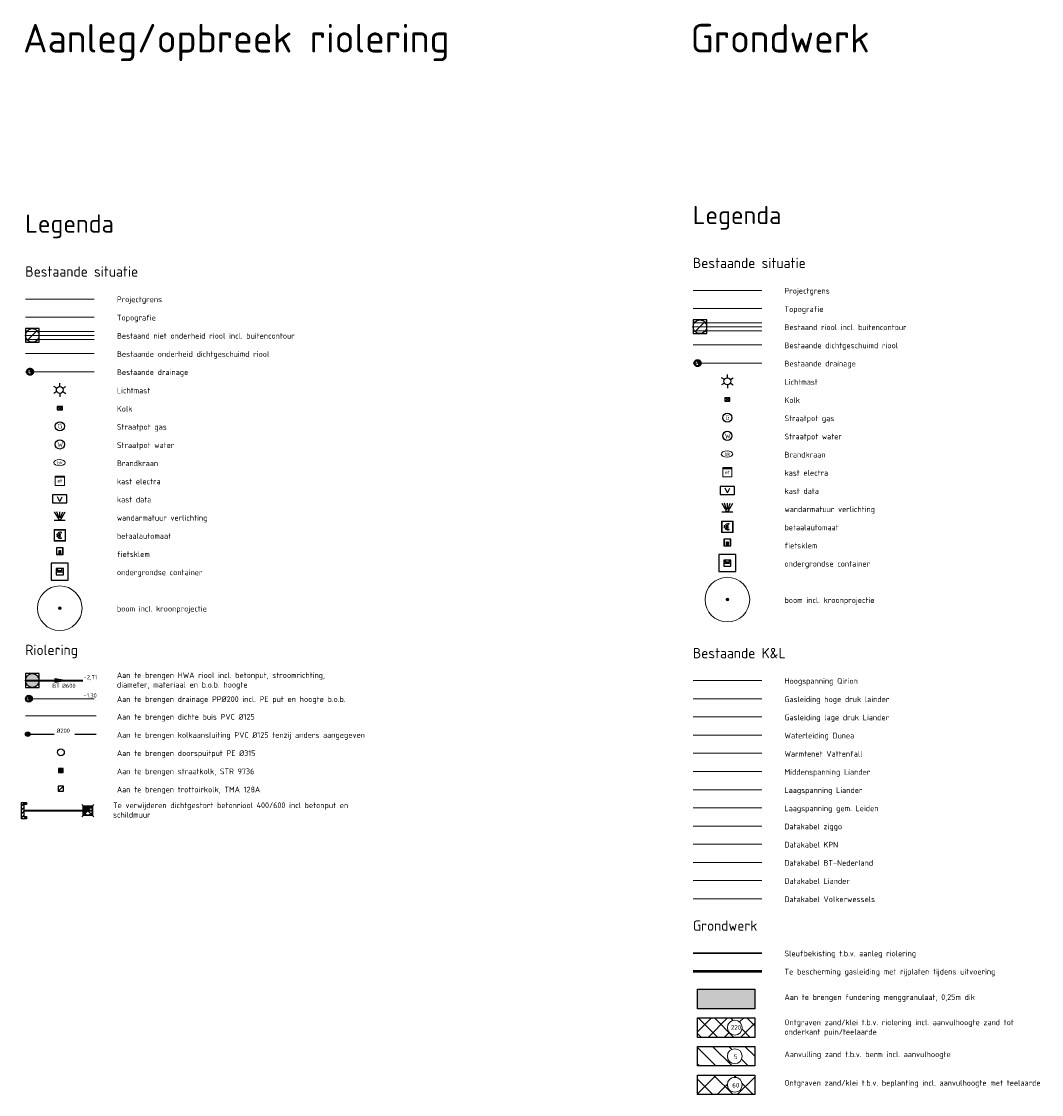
# Model space of a CAD drawing. Header units: metres. Extents: x 92403 to 95147, y 464428 to 465602.
# Tile 567 of 568: x 94198 to 94287, y 465303 to 465396. Entities that reach past the tile are written whole.
import ezdxf
from ezdxf.enums import TextEntityAlignment as Align
from ezdxf.lldxf.tags import DXFTag

# ---------------------------------------------------------------- set-up
doc = ezdxf.new("R2010")
doc.units = ezdxf.units.M
for name, pattern in [('RI-DRAINAGE', [19.2, 6, -1.8, 1.8, -1.8, 2.4, -1.8, 1.8, -1.8]), ('RI-GWA', [18.45, 6, -1.8, 1.75, -1.8, 1.75, -1.8, 1.75, -1.8]), ('RI-HWA', [7.4, 5, -2.4]), ('RI-HWA_KOLKAANSLUITING', [4.3, 2.5, -1.8]), ('XX-PROJECTGRENS', [18, 12, -3, 0, -3])]:
    doc.linetypes.add(name, pattern=pattern)
doc.layers.get('0').update_dxf_attribs({"linetype": 'CONTINUOUS'})
doc.layers.get('Defpoints').update_dxf_attribs({"linetype": 'CONTINUOUS'})
for name, color, linetype, lineweight in [('B-OI-KL-DATA_BT NEDERLAND-G', 90, 'SI_B_DATA_BT_NEDERLAND', 18), ('B-OI-KL-DATA_KPN-G', 90, 'SI_B_DATA_KPN', 18), ('B-OI-KL-DATA_LIANDER-G', 90, 'SI_B_DATA_LIANDER', 18), ('B-OI-KL-DATA_ZIGGO BV-G', 90, 'SI_B_DATA_ZIGGO', 18), ('B-OI-KL-ET_HS_LIANDER-G', 10, 'SI_B_ET_HS_LIANDON', 18), ('B-OI-KL-ET_LS_LIANDER-G', 190, 'SI_B_ET_LS_LIANDER', 18), ('B-OI-KL-ET_MS_LIANDER-G', 130, 'SI_B_ET_MS_LIANDER', 18), ('B-OI-KL-GAS_HD_LIANDER-G', 30, 'SI_B_GAS_HD_LIANDER', 18), ('B-OI-KL-GAS_LD_LIANDER-G', 30, 'SI_B_GAS_LD_LIANDER', 18), ('B-OI-RI-DRAINAGE_BOB-S', 90, 'CONTINUOUS', 25), ('B-OI-RI-DRAINAGE_DRAIN_PVC-G', 90, 'RI-DRAINAGE', 18), ('B-WE-GR-BOOM-S', 251, 'CONTINUOUS', 18), ('B-WE-IE-MEUBILAIR_WEGMEUBILAIR_CONTAINER_ONDERGRONDS-S', 252, 'CONTINUOUS', 25), ('B-WE-IE-MEUBILAIR_WEGMEUBILAIR_FIETS-S', 251, 'CONTINUOUS', 25), ('B-WE-IE-MEUBILAIR_WEGMEUBILAIR_LICHTMAST-S', 251, 'CONTINUOUS', 25), ('B-WE-KL-DATA-G', 90, 'KL-DATA-N', 18), ('B-WE-KL-DATA_KAST-S', 251, 'CONTINUOUS', 25), ('B-WE-KL-ET_KAST-S', 251, 'CONTINUOUS', 25), ('B-WE-KL-ET_LS-G', 190, 'KL-LS-N', 18), ('B-WE-KL-ET_LS_BETAALAUTOMAAT-S', 251, 'CONTINUOUS', 18), ('B-WE-KL-ET_LS_OV_LICHTMAST-S', 251, 'CONTINUOUS', 25), ('B-WE-KL-GAS_HULPSTUK_STRAATPOT-S', 251, 'CONTINUOUS', 25), ('B-WE-KL-WARMTENET-G', 80, 'KL-WARMTENET-N', 18), ('B-WE-KL-WATER-S', 251, 'CONTINUOUS', 25), ('B-WE-RI-HWA_KOLK-S', 251, 'CONTINUOUS', 25), ('B-WE-RI-VOLSCHUIMEN-G', 130, 'RI-VOLSCHUIMEN', 18), ('B-WE-VH-VERHARDING-GV', 251, 'CONTINUOUS', 18), ('B-WE-VH-VERHARDING_FUNDERING-G', 252, 'CONTINUOUS', 18), ('N-WE-GK-KISTDAM-G', 40, 'CONTINUOUS', 30), ('N-WE-GW-GROND_TEELAARDE-A', 94, 'CONTINUOUS', 18), ('N-WE-GW-ONTGRAVINGSVAK-T25', 7, 'CONTINUOUS', 25), ('N-WE-KG-GRENS_PROJECT-G', 7, 'XX-PROJECTGRENS', 18), ('N-WE-RI-HWA_HULPSTUK-S', 150, 'CONTINUOUS', 25), ('N-WE-RI-HWA_KOLK_STRAATKOLK-S', 150, 'CONTINUOUS', 25), ('N-WE-RI-HWA_KOLK_TROTTOIRKOLK-S', 150, 'CONTINUOUS', 25), ('N-WE-RI-HWA_KOLKAANSLUITING-G', 150, 'RI-HWA_KOLKAANSLUITING', 25), ('N-WE-RI-HWA_RIOOLPUT_INSPECTIEPUT_PE-S', 150, 'CONTINUOUS', 25), ('N-WE-RI-KOLK-T18', 150, 'CONTINUOUS', 18), ('N-WE-VH-VERHARDING_FUNDERING-A-200', 252, 'CONTINUOUS', 18), ('V-OI-RI-GWA_RIOOLPUT_INSPECTIEPUT-S', 30, 'CONTINUOUS', 25), ('V-WE-RI-VOLSCHUIMEN-G', 130, 'CONTINUOUS-V', 35), ('V-WE-VH-VERHARDING_FUNDERING-A-200', 252, 'CONTINUOUS', 18), ('X-XX-AL-LEGENDA-T25', 7, 'CONTINUOUS', 25)]:
    doc.layers.add(name, color=color, linetype=linetype, lineweight=lineweight)
for name, color, linetype, lineweight, true_color in [('B-OI-RI-GWA_SCHILDMUUR-S', 7, 'CONTINUOUS', 25, 0xff8400), ('B-OI-RI-GWA_TRANSPORTLEIDING-G', 7, 'RI-GWA', 18, 0xff8400), ('N-OI-RI-DRAINAGE_DRAIN_PVC-G', 7, 'RI-DRAINAGE', 18, 0x00ff04), ('N-OI-RI-HWA_RIOOLPUT_INSPECTIEPUT-S', 7, 'CONTINUOUS', 25, 0x007bff), ('N-OI-RI-HWA_STROOMRICHTING-S', 7, 'CONTINUOUS', 25, 0x007bff), ('N-OI-RI-HWA_TRANSPORTLEIDING-G', 7, 'RI-HWA', 35, 0x007bff), ('N-WE-RI-DRAINAGE_PUT-S', 7, 'CONTINUOUS', 5, 0x00ff04)]:
    doc.layers.add(name, color=color, linetype=linetype, lineweight=lineweight, true_color=true_color)
doc.layers.add('B-WE-KL-WATER-G', color=170, linetype='KL-WATER-N', lineweight=18, transparency=0.4)
doc.layers.add('B-WE-RI-GWA_RIOOLPUT_INSPECTIEPUT-S', color=30, linetype='CONTINUOUS', lineweight=25, transparency=0.3)
doc.styles.add('NLCS-ISO', font='NLCS-ISO.ttf')
doc.styles.add('NLCS-ISO-M200-T18', font='NLCS-ISO.ttf', dxfattribs={"height": 0.36})
doc.styles.add('NLCS-ISO-M200-T25', font='NLCS-ISO.ttf', dxfattribs={"height": 0.5})
doc.styles.add('NLCS_200_25', font='NLCS-ISO.ttf', dxfattribs={"height": 0.5})
doc.styles.add('NLCS_25', font='NLCS-ISO.ttf', dxfattribs={"height": 2.5})
doc.styles.get("Standard").update_dxf_attribs({"font": 'isocp.shx'})
doc.linetypes.add('CONTINUOUS-V', pattern='A,3.5,[24,NLCS.SHX,S=0.5,R=0,X=0,Y=0],3.5', length=7)
tags = doc.linetypes.add('KL-DATA-N', pattern='A,4,-1,[101,NLCS.SHX,S=0.5,R=0,X=0,Y=0],-1,4,-1,["D",Standard,S=1,R=0,X=-0.25,Y=-0.5],-1.5', length=12.5).pattern_tags.tags
tags[18] = DXFTag(74, 10)
tags = doc.linetypes.add('KL-LS-N', pattern='A,4,-1,[103,NLCS.SHX,S=0.75,R=0,X=0,Y=0],-1,4,-1,["L",Standard,S=1,R=0,X=0,Y=-0.5],-2', length=13).pattern_tags.tags
tags[18] = DXFTag(74, 10)
tags = doc.linetypes.add('KL-WARMTENET-N', pattern='A,7,-1.5,["WN",Standard,S=1,R=0,X=-0.3,Y=-0.5],-3', length=11.5).pattern_tags.tags
tags[6] = DXFTag(74, 10)
doc.linetypes.add('KL-WATER-N', pattern='A,7,-0.5,[168,NLCS.SHX,S=0.75,R=0,X=0.75,Y=0],-2', length=9.5)
doc.linetypes.add('RI-VOLSCHUIMEN', pattern='A,0,[50,NLCS.SHX,S=0.5,R=0,X=0,Y=0],4', length=4)
doc.linetypes.add('SI_B_DATA_BT_NEDERLAND', pattern='A,5,-2,["BTN",Standard,S=1.5,R=0,X=-0.51,Y=-0.75],-7', length=14)
doc.linetypes.add('SI_B_DATA_KPN', pattern='A,5,-2,["KPN",Standard,S=1.5,R=0,X=-0.51,Y=-0.75],-8', length=15)
doc.linetypes.add('SI_B_DATA_LIANDER', pattern='A,5,-2,["LI-DATA",Standard,S=1.5,R=0,X=-0.51,Y=-0.75],-11', length=18)
doc.linetypes.add('SI_B_DATA_ZIGGO', pattern='A,5,-2,["ZIGGO",Standard,S=1.5,R=0,X=-0.51,Y=-0.75],-9', length=16)
doc.linetypes.add('SI_B_ET_HS_LIANDON', pattern='A,5,-2,["LI-HS",Standard,S=1.5,R=0,X=-0.51,Y=-0.75],-10', length=17)
doc.linetypes.add('SI_B_ET_LS_LIANDER', pattern='A,5,-2,["LI-LS",Standard,S=1.5,R=0,X=-0.51,Y=-0.75],-10', length=17)
doc.linetypes.add('SI_B_ET_MS_LIANDER', pattern='A,5,-2,["LI-MS",Standard,S=1.5,R=0,X=-0.51,Y=-0.75],-10', length=17)
doc.linetypes.add('SI_B_GAS_HD_LIANDER', pattern='A,5,-2,["LI-G-HD",Standard,S=1.5,R=0,X=-0.51,Y=-0.75],-11', length=18)
doc.linetypes.add('SI_B_GAS_LD_LIANDER', pattern='A,5,-2,["LI-G-LD",Standard,S=1.5,R=0,X=-0.51,Y=-0.75],-11', length=18)

# ---------------------------------------------------------------- blocks, each defined once
blk = doc.blocks.new('Q_LICHTMAST')
for points in [[(-0.26, 0.15), (-0.52, 0.3)], [(0, 0.3), (0, 0.6)], [(0.26, 0.15), (0.52, 0.3)], [(-0.26, -0.15), (-0.52, -0.3)], [(0, -0.3), (0, -0.6)], [(0.26, -0.15), (0.52, -0.3)]]:
    blk.add_lwpolyline(points)
blk.add_circle((0, 0), 0.3)
blk = doc.blocks.new('SKL-WATER_BRANDKRAAN_BRANDPUT-SO')
at = {"color": 0, "linetype": 'ByBlock', "lineweight": 18}
blk.add_ellipse((0, 0), major_axis=(2.5, 0), ratio=0.54, dxfattribs=at)
at = {"color": 0, "linetype": 'ByBlock', "lineweight": 18, "style": 'NLCS-ISO'}
blk.add_text('bk', height=1.5, dxfattribs=at).set_placement((0.16, 0), align=Align.MIDDLE_CENTER)
blk = doc.blocks.new('SKL-WATER_STRAATPOT-SO')
blk.add_circle((0, 0), 2)
at = {"style": 'NLCS-ISO'}
blk.add_text('W', height=2, rotation=360, dxfattribs=at).set_placement((-1.06, -1.05))
blk = doc.blocks.new('B-SRI-KOLK_COMBINATIE-SO')
for p, q in [((-1.125, 0), (1.125, 1.5)), ((1.125, 0), (-1.125, 1.5))]:
    blk.add_line(p, q)
at = {"flags": 128}
blk.add_lwpolyline([(-1.125, 0), (1.125, 0), (1.125, 1.5), (-1.125, 1.5)], close=True, dxfattribs=at)
blk = doc.blocks.new('SGR-BOOM_01')
at = {"ltscale": 0.1}
h = blk.add_hatch(color=0, dxfattribs=at)
edge = h.paths.add_edge_path()
edge.add_arc((0, 0), 0.15, 0, 360)
at = {"color": 0}
for radius in [2.5, 0.045]:
    blk.add_circle((0, 0), radius, dxfattribs=at)
at = {"color": 0, "ltscale": 0.1}
blk.add_circle((0, 0), 0.15, dxfattribs=at)
blk = doc.blocks.new('SIE-WEG_CONTAINER_ONDERGRONDS-SO')
at = {"flags": 128}
for points in [[(-4.12, -4.12), (4.12, -4.12), (4.12, 4.12), (-4.12, 4.12)], [(-1.75, -1.5), (1.75, -1.5), (1.75, 1.5), (-1.75, 1.5)]]:
    blk.add_lwpolyline(points, close=True, dxfattribs=at)
for points in [[(-1.75, 0), (1.75, 0)], [(0.9, 1.5), (0.9, 0.48), (-0.9, 0.48), (-0.9, 1.5)]]:
    blk.add_lwpolyline(points, dxfattribs=at)
blk = doc.blocks.new('Q_BETAALAUTOMAAT')
blk.add_lwpolyline([(-0.5, 0.5), (0.5, 0.5), (0.5, -0.5), (-0.5, -0.5)], close=True)
for points in [[(-0.442, 0.464), (0.438, 0.464, -0.414214), (0.459, 0.442), (0.459, -0.437, -0.414214), (0.438, -0.459), (-0.442, -0.459, -0.414214), (-0.463, -0.437), (-0.463, 0.442), (-0.463, 0.444), (-0.463, 0.446), (-0.463, 0.448), (-0.462, 0.45), (-0.461, 0.451), (-0.46, 0.453), (-0.459, 0.455), (-0.458, 0.456), (-0.457, 0.457), (-0.456, 0.459), (-0.454, 0.46), (-0.453, 0.461), (-0.451, 0.462), (-0.449, 0.462), (-0.447, 0.463), (-0.446, 0.463), (-0.444, 0.464), (-0.442, 0.464)], [(-0.203, 0.032, 0.050902), (-0.201, -0.03)], [(-0.002, 0.295, 0.299915), (-0.19, 0.099)], [(-0.112, 0.032, 0.069027), (-0.112, -0.03)], [(0.002, 0.2, 0.158079), (-0.093, 0.099)], [(0.146, 0.286, 0.138529), (-0.002, 0.295)], [(0.137, 0.201, 0.200552), (0.002, 0.2)], [(-0.185, -0.097, 0.345501), (0.016, -0.284)], [(-0.091, -0.097, 0.158478), (0.007, -0.196)], [(0.007, -0.196, 0.260272), (0.133, -0.183)], [(0.016, -0.284, 0.17253), (0.151, -0.265)]]:
    blk.add_lwpolyline(points, format="xyb")
for points in [[(-0.203, 0.032), (-0.268, 0.032), (-0.268, 0.099)], [(-0.268, 0.099), (-0.19, 0.099)], [(0.057, 0.032), (-0.112, 0.032)], [(-0.093, 0.099), (0.057, 0.099)], [(0.057, 0.099), (0.057, 0.032)], [(0.146, 0.286), (0.137, 0.201)], [(-0.185, -0.097), (-0.268, -0.097), (-0.268, -0.03)], [(-0.268, -0.03), (-0.201, -0.03)], [(-0.112, -0.03), (0.057, -0.03)], [(0.057, -0.097), (-0.091, -0.097)], [(0.057, -0.03), (0.057, -0.097)], [(0.133, -0.183), (0.151, -0.265)]]:
    blk.add_lwpolyline(points)
blk = doc.blocks.new('B-SIE-WEG_LICHTMAST_WAND-SO')
at = {"ltscale": 0.5, "flags": 128}
blk.add_lwpolyline([(-2.41, 3.75), (-1.05, 1.35), (1.05, 1.35), (2.41, 3.75)], dxfattribs=at)
at = {"flags": 128}
for points in [[(-2.41, 0), (2.41, 0)], [(-0.46, 1.35), (-1.27, 3.75)], [(0, 1.35), (0, 3.75)], [(0.46, 1.35), (1.27, 3.75)]]:
    blk.add_lwpolyline(points, dxfattribs=at)
at = {"ltscale": 0.5}
blk.add_circle((0, 0.72), 0.625, dxfattribs=at)
at = {"style": 'NLCS-ISO'}
blk.add_attdef('TYPE', text='', height=1.8, dxfattribs=at).set_placement((0, -0.2), align=Align.TOP_CENTER)
blk = doc.blocks.new('SIE-WEG_FIETSKLEM_RECHT')
for points in [[(-0.149, 0), (0.149, 0, 0.414214), (0.15, 0.001), (0.15, 0.299, 0.414214), (0.149, 0.3), (-0.149, 0.3, 0.414214), (-0.15, 0.299), (-0.15, 0.001, 0.414214)], [(-0.139, 0.01), (0.139, 0.01, 0.414214), (0.14, 0.011), (0.14, 0.289, 0.414214), (0.139, 0.29), (-0.139, 0.29, 0.414214), (-0.14, 0.289), (-0.14, 0.011, 0.414214)], [(0.015, 0.04), (0.015, 0.17, -0.414214), (0.02, 0.175), (0.03, 0.175, -0.414214), (0.035, 0.17), (0.035, 0.02, -0.414214), (0.03, 0.015), (-0.029, 0.015, -0.414214), (-0.034, 0.02), (-0.034, 0.17, -0.414214), (-0.029, 0.175), (-0.019, 0.175, -0.414214), (-0.014, 0.17), (-0.014, 0.04, 0.414214), (-0.009, 0.035), (0.01, 0.035, 0.414214)]]:
    blk.add_lwpolyline(points, format="xyb", close=True)
blk = doc.blocks.new('SKL-GAS_STRAATPOT-SO')
blk.add_circle((0, 0), 0.4)
at = {"style": 'NLCS-ISO'}
blk.add_text('G', height=0.4, rotation=360, dxfattribs=at).set_placement((-0.178, -0.188))
blk = doc.blocks.new('SKL-DATA_TERREINKAST-SO')
for q in [(-0.203, 0.2), (0.203, 0.2)]:
    blk.add_line((0, -0.209), q)
at = {"flags": 128}
blk.add_lwpolyline([(0.625, 0.35), (-0.625, 0.35), (-0.625, -0.35), (0.625, -0.35)], close=True, dxfattribs=at)
at = {"style": 'NLCS-ISO'}
blk.add_attdef('TYPE', text='', height=0.35, dxfattribs=at).set_placement((-0.034, 0.689), align=Align.MIDDLE_CENTER)
blk = doc.blocks.new('SKL-ET_KAST_ELEKTRA-SO')
at = {"color": 0, "linetype": 'ByBlock', "lineweight": 18}
for points in [[(-2, 2), (2, 2), (2, 1.68), (-2, 1.68)], [(-2, 1.52), (2, 1.52), (2, -2), (-2, -2)]]:
    blk.add_lwpolyline(points, close=True, dxfattribs=at)
at = {"color": 0, "linetype": 'ByBlock', "lineweight": 18, "style": 'NLCS-ISO'}
blk.add_text('et', height=1.5, dxfattribs=at).set_placement((0, 0), align=Align.MIDDLE_CENTER)
blk = doc.blocks.new('STRAATKOLK 415X375')
at = {"layer": 'N-WE-RI-HWA_KOLK_STRAATKOLK-S', "flags": 128}
blk.add_lwpolyline([(-0.415, 0), (0, 0), (0, 0.375), (-0.415, 0.375)], close=True, dxfattribs=at)
for points in [[(-0.344, 0.055), (-0.344, 0.32)], [(-0.275, 0.055), (-0.275, 0.32)], [(-0.207, 0.055), (-0.207, 0.32)], [(-0.137, 0.055), (-0.137, 0.32)], [(-0.068, 0.055), (-0.068, 0.32)]]:
    blk.add_lwpolyline(points, dxfattribs=at)
blk = doc.blocks.new('TROTTOIRKOLK 450X450')
at = {"layer": 'N-WE-RI-HWA_KOLK_TROTTOIRKOLK-S'}
blk.add_line((-0.45, 0), (0, 0.45), dxfattribs=at)
at = {"layer": 'N-WE-RI-HWA_KOLK_TROTTOIRKOLK-S', "flags": 128}
blk.add_lwpolyline([(-0.45, 0), (0, 0), (0, 0.45), (-0.45, 0.45)], close=True, dxfattribs=at)
blk = doc.blocks.new('SRI-HULP_INLAAT_KOLK-SO')
h = blk.add_hatch(color=256)
edge = h.paths.add_edge_path()
edge.add_arc((0, 0), 1, 0, 360)
blk.add_circle((0, 0), 1)
blk = doc.blocks.new('SRI-DRAIN_PUT_DOORSPUIT-SO')
at = {"lineweight": -3}
blk.add_hatch(color=256, dxfattribs=at).paths.add_polyline_path([(1.5, 0, 0.267949), (0.75, 1.3), (-0.75, -1.3, 0.57735)])
blk.add_line((-0.75, -1.3), (0.75, 1.3), dxfattribs=at)
for radius in [2, 1.5]:
    blk.add_circle((0, 0), radius, dxfattribs=at)
blk = doc.blocks.new('B-SRI-PUT_GWA-SO')
blk.add_line((-1.41, -1.41), (1.41, 1.41))
at = {"lineweight": -3, "flags": 128}
blk.add_lwpolyline([(2, -2), (2, 2), (-2, 2), (-2, -2)], close=True, dxfattribs=at)
at = {"lineweight": -3}
blk.add_circle((0, 0), 2, dxfattribs=at)
blk = doc.blocks.new('N-SRI-PUT_HWA-SO')
h = blk.add_hatch(color=256)
h.dxf.hatch_style = 1
h.paths.add_polyline_path([(-2, 0, 1), (2, 0, 1)])
at = {"lineweight": -3, "flags": 128}
blk.add_lwpolyline([(-2, -2), (2, -2), (2, 2), (-2, 2)], close=True, dxfattribs=at)
at = {"lineweight": -3}
blk.add_circle((0, 0), 2, dxfattribs=at)
blk = doc.blocks.new('*U358')
at = {"ltscale": 0.1}
blk.add_hatch(color=256, dxfattribs=at).paths.add_polyline_path([(2.5, 0), (-2.5, -0.83), (-2.5, 0.83)])
at = {"ltscale": 0.1, "flags": 128}
blk.add_lwpolyline([(2.5, 0), (-2.5, -0.83), (-2.5, 0.83)], close=True, dxfattribs=at)
at = {"ltscale": 0.1, "style": 'NLCS-ISO'}
blk.add_attdef('JVA', text='', height=1.8, dxfattribs=at).set_placement((0, 4.6), align=Align.TOP_CENTER)
for tag, p in [('BOBR', (9.98, 0)), ('DIA', (0.5, -3.74))]:
    blk.add_attdef(tag, text='', height=1.8, dxfattribs=at).set_placement(p, align=Align.BOTTOM_LEFT)
for tag, p in [('BOBL', (-27.64, -3.24)), ('MAT', (-0.5, -3.74))]:
    blk.add_attdef(tag, text='', height=1.8, dxfattribs=at).set_placement(p, align=Align.BOTTOM_RIGHT)
at = {"ltscale": 0.1, "style": 'NLCS-ISO', "flags": 1}
blk.add_attdef('PUTNR-L', text='', height=1.8, dxfattribs=at).set_placement((-0.82, -5.89), align=Align.BOTTOM_RIGHT)
blk.add_attdef('PUTNR-L', text='', height=1.8, dxfattribs=at).set_placement((1.95, -5.77), align=Align.BOTTOM_LEFT)
blk = doc.blocks.new('SRI-SCHILDMUUR-SO')
for p, q in [((-4, 8.9), (2.3, 14.5)), ((-4, 8.4), (2.9, 14.5)), ((-4, 2.2), (0, 5.8)), ((-4, 1.6), (0, 5.2)), ((-4, -4.5), (0, -1)), ((-4, -5.1), (0, -1.5)), ((-4, -11.2), (0, -7.7)), ((-4, -11.8), (0, -8.2)), ((-0.1, -14.5), (4.3, -10.5)), ((0.5, -14.5), (4.9, -10.5))]:
    blk.add_line(p, q)
blk.add_lwpolyline([(4.9, 10.5), (0, 10.5), (0, -10.5), (4.9, -10.5), (4.9, -14.5), (-4, -14.5), (-4, 14.5), (4.9, 14.5)], close=True)
blk = doc.blocks.new('Bestaande drainageput')
at = {"lineweight": -3}
blk.add_hatch(color=4, dxfattribs=at).paths.add_polyline_path([(0.2, 0.23, 0.267949), (-0.1, 0.28), (0.1, -0.28, 0.57735)])
at = {"color": 4, "lineweight": -3}
for radius in [0.4, 0.3]:
    blk.add_circle((0, 0), radius, dxfattribs=at)
blk = doc.blocks.new('N-SRI-PUT_HWA_KUNSTSTOF-SO')
at = {"lineweight": -3}
blk.add_circle((0, 0), 1.5, dxfattribs=at)
blk = doc.blocks.new('SRI-BOB-SO')
at = {"color": 0, "ltscale": 0.1, "style": 'NLCS-ISO'}
blk.add_attdef('B.O.B.', text='', height=1.8, dxfattribs=at).set_placement((0.05, -0.02), align=Align.BOTTOM_CENTER)
blk = doc.blocks.new('V-SRI-PUT_GWA-SO')
blk.add_hatch(color=256).paths.add_polyline_path([(1.41, 1.41, 0.664858), (-2, 0.02), (-2, -0.02, 0.196534), (-1.41, -1.41)])
at = {"ltscale": 0.1, "flags": 128}
for points in [[(-2.65, 2.65), (2.65, -2.65)], [(2.65, 2.65), (-2.65, -2.65)]]:
    blk.add_lwpolyline(points, dxfattribs=at)
at = {"flags": 128}
blk.add_lwpolyline([(-2, 2), (2, 2), (2, -2), (-2, -2)], close=True, dxfattribs=at)
at = {"lineweight": -3, "flags": 128}
blk.add_lwpolyline([(2, -2), (2, 2), (-2, 2), (-2, -2)], close=True, dxfattribs=at)
at = {"lineweight": -3}
blk.add_circle((0, 0), 2, dxfattribs=at)

msp = doc.modelspace()

# ---------------------------------------------------------------- hatches: boundary and pattern name
at = {"layer": 'N-WE-GW-GROND_TEELAARDE-A'}
h = msp.add_hatch(dxfattribs=at)
h.set_pattern_fill('AGW-GROND_TEELAARDE', color=256, angle=45, style=0, pattern_type=2)
h.set_pattern_definition([(135, (100797.8921, 465418.6785), (-0.70710678, -0.70710678), [])])
h.paths.add_polyline_path([(94257.407304, 465306.803139), (94262.407304, 465306.803139), (94262.407304, 465305.103139), (94257.407304, 465305.103139)])
edge = h.paths.add_edge_path(flags=16)
edge.add_arc((94260.663169, 465305.95476), 0.646581, 0, 360)
h = msp.add_hatch(dxfattribs=at)
h.set_pattern_fill('AGW-WERK_ONTGRAVEN_AANVULLEN', color=256, scale=0.25, style=0, pattern_type=2)
h.set_pattern_definition([(135, (100797.8921, 465449.142), (-0.88388348, -0.88388348), []), (45, (100797.8921, 465449.142), (-0.88388348, 0.88388348), [])])
h.paths.add_polyline_path([(94257.407304, 465304.303139), (94262.407304, 465304.303139), (94262.407304, 465302.603139), (94257.407304, 465302.603139)])
edge = h.paths.add_edge_path(flags=16)
edge.add_arc((94260.663169, 465303.45476), 0.646581, 0, 360)
at = {"layer": 'N-WE-VH-VERHARDING_FUNDERING-A-200', "transparency": 33554559}
h = msp.add_hatch(color=256, dxfattribs=at)
h.dxf.hatch_style = 1
h.paths.add_polyline_path([(94257.407304, 465311.803139), (94262.407304, 465311.803139), (94262.407304, 465310.103139), (94257.407304, 465310.103139)])
at = {"layer": 'V-WE-VH-VERHARDING_FUNDERING-A-200'}
h = msp.add_hatch(dxfattribs=at)
h.set_pattern_fill('AGW-WERK_ONTGRAVEN_AANVULLEN-SO', color=0, scale=0.2, pattern_type=2)
h.set_pattern_definition([(135, (8e-06, -30.4635), (-0.7071067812, -0.7071067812), []), (45, (8e-06, -30.4635), (-0.7071067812, 0.7071067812), [])])
h.paths.add_polyline_path([(94257.407304, 465309.303139), (94262.407304, 465309.303139), (94262.407304, 465307.603139), (94257.407304, 465307.603139)])
edge = h.paths.add_edge_path(flags=16)
edge.add_arc((94260.663169, 465308.45476), 0.646581, 0, 360)

# ---------------------------------------------------------------- linework, layer by layer
at = {"layer": 'B-OI-KL-DATA_BT NEDERLAND-G'}
msp.add_line((94257.012337, 465322.900182), (94263.012337, 465322.900182), dxfattribs=at)
at = {"layer": 'B-OI-KL-DATA_KPN-G'}
msp.add_line((94257.012329, 465324.489672), (94263.012329, 465324.489672), dxfattribs=at)
at = {"layer": 'B-OI-KL-DATA_LIANDER-G'}
msp.add_line((94257.01237, 465321.310692), (94263.01237, 465321.310692), dxfattribs=at)
at = {"layer": 'B-OI-KL-DATA_ZIGGO BV-G'}
msp.add_line((94257.01232, 465326.079161), (94263.01232, 465326.079161), dxfattribs=at)
at = {"layer": 'B-OI-KL-ET_HS_LIANDER-G'}
msp.add_line((94257.012304, 465338.795081), (94263.012304, 465338.795081), dxfattribs=at)
at = {"layer": 'B-OI-KL-ET_LS_LIANDER-G'}
msp.add_line((94257.012329, 465329.258141), (94263.012329, 465329.258141), dxfattribs=at)
at = {"layer": 'B-OI-KL-ET_MS_LIANDER-G'}
msp.add_line((94257.01232, 465330.847631), (94263.01232, 465330.847631), dxfattribs=at)
at = {"layer": 'B-OI-KL-GAS_HD_LIANDER-G'}
msp.add_line((94257.012312, 465337.205591), (94263.012312, 465337.205591), dxfattribs=at)
at = {"layer": 'B-OI-KL-GAS_HD_LIANDER-G', "lineweight": 50}
msp.add_line((94257.012312, 465313.376976), (94263.012312, 465313.376976), dxfattribs=at)
at = {"layer": 'B-OI-KL-GAS_LD_LIANDER-G'}
msp.add_line((94257.01232, 465335.616101), (94263.01232, 465335.616101), dxfattribs=at)
at = {"layer": 'B-OI-RI-DRAINAGE_DRAIN_PVC-G', "color": 4}
for p, q in [((94257.012304, 465366.552551), (94263.012304, 465366.552551)), ((94198.66224, 465365.802551), (94204.66224, 465365.802551))]:
    msp.add_line(p, q, dxfattribs=at)
at = {"layer": 'B-OI-RI-GWA_TRANSPORTLEIDING-G'}
for p, q in [((94257.012312, 465369.731531), (94263.012312, 465369.731531)), ((94198.662256, 465368.981531), (94204.662256, 465368.981531))]:
    msp.add_line(p, q, dxfattribs=at)
at = {"layer": 'B-WE-KL-DATA-G'}
msp.add_line((94257.012379, 465319.721202), (94263.012379, 465319.721202), dxfattribs=at)
at = {"layer": 'B-WE-KL-ET_LS-G'}
msp.add_line((94257.012312, 465327.668651), (94263.012312, 465327.668651), dxfattribs=at)
at = {"layer": 'B-WE-KL-WARMTENET-G'}
msp.add_line((94257.012312, 465332.437121), (94263.012312, 465332.437121), dxfattribs=at)
at = {"layer": 'B-WE-KL-WATER-G'}
msp.add_line((94257.012329, 465334.026611), (94263.012329, 465334.026611), dxfattribs=at)
at = {"layer": 'B-WE-RI-VOLSCHUIMEN-G'}
for p, q in [((94257.012295, 465368.142041), (94263.012295, 465368.142041)), ((94198.66224, 465367.392041), (94204.66224, 465367.392041))]:
    msp.add_line(p, q, dxfattribs=at)
at = {"layer": 'B-WE-VH-VERHARDING-GV'}
for p, q in [((94257.012304, 465371.321021), (94263.012304, 465371.321021)), ((94198.662248, 465370.571021), (94204.662248, 465370.571021))]:
    msp.add_line(p, q, dxfattribs=at)
at = {"layer": 'B-WE-VH-VERHARDING_FUNDERING-G', "lineweight": 13}
for p, q in [((94198.662256, 465369.331531), (94204.662256, 465369.331531)), ((94257.012312, 465370.081531), (94263.012312, 465370.081531)), ((94257.012312, 465369.381531), (94263.012312, 465369.381531)), ((94198.662256, 465368.631531), (94204.662256, 465368.631531))]:
    msp.add_line(p, q, dxfattribs=at)
at = {"layer": 'N-OI-RI-DRAINAGE_DRAIN_PVC-G', "flags": 128}
msp.add_lwpolyline([(94198.662248, 465337.215264), (94204.852736, 465337.215264)], dxfattribs=at)
at = {"layer": 'N-OI-RI-DRAINAGE_DRAIN_PVC-G', "color": 6, "linetype": 'ByBlock', "flags": 128}
msp.add_lwpolyline([(94198.662248, 465335.70546), (94204.852736, 465335.70546)], dxfattribs=at)
at = {"layer": 'N-OI-RI-HWA_TRANSPORTLEIDING-G', "flags": 128}
msp.add_lwpolyline([(94198.66224, 465338.804754), (94204.852728, 465338.804754)], dxfattribs=at)
at = {"layer": 'N-WE-GK-KISTDAM-G'}
msp.add_line((94257.012304, 465314.966466), (94263.012304, 465314.966466), dxfattribs=at)
at = {"layer": 'N-WE-GW-GROND_TEELAARDE-A'}
for centre in [(94260.663169, 465305.95476), (94260.663169, 465303.45476)]:
    msp.add_circle(centre, 0.646581, dxfattribs=at)
at = {"layer": 'N-WE-KG-GRENS_PROJECT-G'}
for p, q in [((94198.66224, 465372.160511), (94204.66224, 465372.160511)), ((94257.012295, 465372.910511), (94263.012295, 465372.910511))]:
    msp.add_line(p, q, dxfattribs=at)
at = {"layer": 'N-WE-RI-HWA_KOLKAANSLUITING-G', "flags": 128}
msp.add_lwpolyline([(94198.66224, 465334.11597), (94204.852728, 465334.11597)], dxfattribs=at)
at = {"layer": 'V-WE-RI-VOLSCHUIMEN-G'}
msp.add_line((94198.512298, 465327.424952), (94204.512298, 465327.424952), dxfattribs=at)
at = {"layer": 'V-WE-VH-VERHARDING_FUNDERING-A-200', "color": 0}
msp.add_circle((94260.663169, 465308.45476), 0.646581, dxfattribs=at)
at = {"layer": 'X-XX-AL-LEGENDA-T25'}
for points in [[(94257.407304, 465311.803139), (94262.407304, 465311.803139), (94262.407304, 465310.103139), (94257.407304, 465310.103139)], [(94257.407304, 465309.303139), (94262.407304, 465309.303139), (94262.407304, 465307.603139), (94257.407304, 465307.603139)], [(94257.407304, 465306.803139), (94262.407304, 465306.803139), (94262.407304, 465305.103139), (94257.407304, 465305.103139)], [(94257.407304, 465304.303139), (94262.407304, 465304.303139), (94262.407304, 465302.603139), (94257.407304, 465302.603139)]]:
    msp.add_lwpolyline(points, close=True, dxfattribs=at)

# ---------------------------------------------------------------- block references
at = {"layer": 'B-OI-RI-DRAINAGE_BOB-S'}
ref = msp.add_blockref('SRI-BOB-SO', (94205.027321, 465337.468928), dxfattribs=dict(at, xscale=0.2, yscale=0.2, zscale=0.2, rotation=358.9999740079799))
ref.add_attrib('B.O.B.', '-1.30', dxfattribs={"layer": '0', "ltscale": 0.1, "height": 0.36, "rotation": 358.99997401, "style": 'NLCS-ISO'}).set_placement((94204.315734, 465337.213328, 0.06), align=Align.BOTTOM_CENTER)
at = {"layer": 'B-OI-RI-GWA_SCHILDMUUR-S', "xscale": 0.05000000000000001, "yscale": 0.05000000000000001, "zscale": 0.05000000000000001}
msp.add_blockref('SRI-SCHILDMUUR-SO', (94198.512298, 465327.424952), dxfattribs=at)
at = {"layer": 'B-WE-GR-BOOM-S', "color": 252, "xscale": 0.78, "yscale": 0.78, "zscale": 0.75}
for p in [(94260.012429, 465345.877483), (94201.662357, 465345.127483)]:
    msp.add_blockref('SGR-BOOM_01', p, dxfattribs=at)
at = {"layer": 'B-WE-IE-MEUBILAIR_WEGMEUBILAIR_CONTAINER_ONDERGRONDS-S', "xscale": 0.18, "yscale": 0.18, "zscale": 0.18}
for p in [(94260.012412, 465349.068163), (94201.66234, 465348.318163)]:
    msp.add_blockref('SIE-WEG_CONTAINER_ONDERGRONDS-SO', p, dxfattribs=at)
at = {"layer": 'B-WE-IE-MEUBILAIR_WEGMEUBILAIR_FIETS-S', "xscale": 2, "yscale": 2, "zscale": 2}
for p in [(94260.012272, 465350.568654), (94201.6622, 465349.818654)]:
    msp.add_blockref('SIE-WEG_FIETSKLEM_RECHT', p, dxfattribs=at)
at = {"layer": 'B-WE-IE-MEUBILAIR_WEGMEUBILAIR_LICHTMAST-S', "xscale": 0.2, "yscale": 0.2, "zscale": 0.2}
for p in [(94260.012387, 465353.566632), (94201.662315, 465352.816632)]:
    msp.add_blockref('B-SIE-WEG_LICHTMAST_WAND-SO', p, dxfattribs=at)
at = {"layer": 'B-WE-KL-DATA_KAST-S'}
for p in [(94260.012379, 465355.426122), (94201.662306, 465354.676122)]:
    msp.add_blockref('SKL-DATA_TERREINKAST-SO', p, dxfattribs=at)
at = {"layer": 'B-WE-KL-ET_KAST-S', "xscale": 0.2, "yscale": 0.2, "zscale": 0.2}
for p in [(94260.01237, 465357.015612), (94201.662298, 465356.265612)]:
    msp.add_blockref('SKL-ET_KAST_ELEKTRA-SO', p, dxfattribs=at)
at = {"layer": 'B-WE-KL-ET_LS_BETAALAUTOMAAT-S'}
for p in [(94260.012396, 465352.247142), (94201.662323, 465351.497142)]:
    msp.add_blockref('Q_BETAALAUTOMAAT', p, dxfattribs=at)
at = {"layer": 'B-WE-KL-ET_LS_OV_LICHTMAST-S'}
for p in [(94260.012329, 465364.963062), (94201.662256, 465364.213062)]:
    msp.add_blockref('Q_LICHTMAST', p, dxfattribs=at)
at = {"layer": 'B-WE-KL-GAS_HULPSTUK_STRAATPOT-S'}
for p in [(94260.012345, 465361.784082), (94201.662273, 465361.034082)]:
    msp.add_blockref('SKL-GAS_STRAATPOT-SO', p, dxfattribs=at)
at = {"layer": 'B-WE-KL-WATER-S', "xscale": 0.2, "yscale": 0.2, "zscale": 0.2}
for name, p in [('SKL-WATER_STRAATPOT-SO', (94260.012354, 465360.194592)), ('SKL-WATER_STRAATPOT-SO', (94201.662281, 465359.444592)), ('SKL-WATER_BRANDKRAAN_BRANDPUT-SO', (94201.631214, 465357.855102)), ('SKL-WATER_BRANDKRAAN_BRANDPUT-SO', (94259.981287, 465358.605102))]:
    msp.add_blockref(name, p, dxfattribs=at)
at = {"layer": 'B-WE-RI-GWA_RIOOLPUT_INSPECTIEPUT-S', "xscale": 0.3000000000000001, "yscale": 0.3000000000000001, "zscale": 0.3000000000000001, "rotation": 179.9964058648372}
for p in [(94257.612307, 465369.731505), (94199.262251, 465368.981505)]:
    msp.add_blockref('B-SRI-PUT_GWA-SO', p, dxfattribs=at)
at = {"layer": 'B-WE-RI-HWA_KOLK-S', "xscale": 0.2, "yscale": 0.2, "zscale": 0.2}
for p in [(94201.662265, 465362.473572), (94260.012337, 465363.223572)]:
    msp.add_blockref('B-SRI-KOLK_COMBINATIE-SO', p, dxfattribs=at)
at = {"layer": 'N-OI-RI-DRAINAGE_DRAIN_PVC-G', "xscale": 0.75, "yscale": 0.75, "zscale": 0.75}
for p in [(94257.412304, 465366.552551), (94199.06224, 465365.802551)]:
    msp.add_blockref('Bestaande drainageput', p, dxfattribs=at)
at = {"layer": 'N-OI-RI-HWA_RIOOLPUT_INSPECTIEPUT-S', "xscale": 0.3, "yscale": 0.3, "zscale": 0.3}
msp.add_blockref('N-SRI-PUT_HWA-SO', (94199.26224, 465338.804754), dxfattribs=at)
at = {"layer": 'N-OI-RI-HWA_STROOMRICHTING-S'}
ref = msp.add_blockref('*U358', (94201.757484, 465338.804754), dxfattribs=dict(at, xscale=0.2, yscale=0.2, zscale=0.2))
ref.add_attrib('MAT', 'BT', dxfattribs={"layer": '0', "ltscale": 0.1, "height": 0.36, "style": 'NLCS-ISO'}).set_placement((94201.657484, 465338.056754), align=Align.BOTTOM_RIGHT)
ref.add_attrib('DIA', '%%C600', dxfattribs={"layer": '0', "ltscale": 0.1, "height": 0.36, "style": 'NLCS-ISO'}).set_placement((94201.857484, 465338.056754), align=Align.BOTTOM_LEFT)
ref.add_attrib('BOBR', '-2,71', dxfattribs={"layer": '0', "ltscale": 0.1, "height": 0.36, "style": 'NLCS-ISO'}).set_placement((94203.754001, 465338.804754), align=Align.BOTTOM_LEFT)
at = {"layer": 'N-WE-RI-DRAINAGE_PUT-S', "xscale": 0.15, "yscale": 0.15, "zscale": 0.15, "rotation": 49.00999999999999}
msp.add_blockref('SRI-DRAIN_PUT_DOORSPUIT-SO', (94198.962248, 465337.215264), dxfattribs=at)
at = {"layer": 'N-WE-RI-HWA_HULPSTUK-S', "xscale": 0.2, "yscale": 0.2, "zscale": 0.2, "rotation": 45.71106803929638}
msp.add_blockref('SRI-HULP_INLAAT_KOLK-SO', (94198.86224, 465334.11597), dxfattribs=at)
at = {"layer": 'N-WE-RI-HWA_KOLK_STRAATKOLK-S'}
for name, p in [('STRAATKOLK 415X375', (94201.964984, 465330.74998)), ('TROTTOIRKOLK 450X450', (94201.982484, 465329.12348))]:
    msp.add_blockref(name, p, dxfattribs=at)
at = {"layer": 'N-WE-RI-HWA_RIOOLPUT_INSPECTIEPUT_PE-S', "xscale": 0.2, "yscale": 0.2, "zscale": 0.2, "rotation": 141.7255430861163}
msp.add_blockref('N-SRI-PUT_HWA_KUNSTSTOF-SO', (94201.757484, 465332.52648), dxfattribs=at)
at = {"layer": 'V-OI-RI-GWA_RIOOLPUT_INSPECTIEPUT-S', "xscale": 0.1999999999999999, "yscale": 0.1999999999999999, "zscale": 0.1999999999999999, "rotation": 0.002395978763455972}
msp.add_blockref('V-SRI-PUT_GWA-SO', (94204.112315, 465327.428593), dxfattribs=at)

# ---------------------------------------------------------------- texts
at = {"layer": 'Defpoints', "char_height": 2.5, "attachment_point": 1, "style": 'NLCS-ISO-M200-T25'}
for s, insert in [('Aanleg/opbreek riolering', (94198.450664, 465396.213286)), ('Grondwerk', (94256.800719, 465396.213286))]:
    msp.add_mtext_dynamic_manual_height_columns(s, width=158.34820586, gutter_width=12.5, heights=[0], dxfattribs=dict(at, insert=insert))
at = {"layer": 'N-WE-GW-ONTGRAVINGSVAK-T25', "style": 'NLCS_200_25'}
for s, p in [('220', (94260.319399, 465308.27288)), ('5', (94260.585069, 465305.714156)), ('60', (94260.436862, 465303.214156))]:
    msp.add_text(s, height=0.4, rotation=0.14563327, dxfattribs=at).set_placement(p)
at = {"layer": 'N-WE-RI-KOLK-T18', "style": 'NLCS-ISO-M200-T18'}
msp.add_text('%%C200', height=0.36, dxfattribs=at).set_placement((94201.375809, 465334.240928))
at = {"layer": 'X-XX-AL-LEGENDA-T25', "style": 'NLCS_25'}
for s, p in [('Projectgrens', (94265.004912, 465372.630932)), ('Projectgrens', (94206.654856, 465371.880932)), ('Topografie', (94265.004912, 465371.030932)), ('Topografie', (94206.654856, 465370.280932)), ('Bestaand riool incl. buitencontour', (94265.00492, 465369.441442)), ('Bestaand niet onderheid riool incl. buitencontour', (94206.654864, 465368.691442)), ('Bestaande dichtgeschuimd riool', (94265.004903, 465367.851952)), ('Bestaande onderheid dichtgeschuimd riool', (94206.654848, 465367.101952)), ('Bestaande drainage', (94265.004912, 465366.262462)), ('Bestaande drainage', (94206.654848, 465365.512462)), ('Lichtmast', (94265.004928, 465364.657203)), ('Lichtmast', (94206.654856, 465363.907203)), ('Kolk', (94206.654864, 465362.317713)), ('Kolk', (94265.004937, 465363.067713)), ('Straatpot gas', (94265.004945, 465361.478223)), ('Straatpot gas', (94206.654873, 465360.728223)), ('Straatpot water', (94265.004953, 465359.888733)), ('Straatpot water', (94206.654881, 465359.138733)), ('Brandkraan', (94206.654889, 465357.549243)), ('Brandkraan', (94265.004962, 465358.299243)), ('kast electra', (94265.00497, 465356.709754)), ('kast electra', (94206.654898, 465355.959754)), ('kast data', (94265.004979, 465355.120264)), ('kast data', (94206.654906, 465354.370264)), ('wandarmatuur verlichting', (94206.654915, 465352.780774)), ('wandarmatuur verlichting', (94265.004987, 465353.530774)), ('betaalautomaat', (94265.004995, 465351.941284)), ('betaalautomaat', (94206.654923, 465351.191284)), ('fietsklem', (94265.005004, 465350.351794)), ('fietsklem', (94206.654931, 465349.601794)), ('ondergrondse container', (94265.005012, 465348.762304)), ('ondergrondse container', (94206.65494, 465348.012304)), ('boom incl. kroonprojectie', (94265.005029, 465345.583324)), ('boom incl. kroonprojectie', (94206.654956, 465344.833324)), ('Hoogspanning Qirion', (94265.00492, 465338.515502)), ('Aan te brengen drainage PP%%C200 incl. PE put en hoogte b.o.b.', (94206.654856, 465336.925175)), ('Gasleiding hoge druk lainder', (94265.00492, 465336.915502)), ('Aan te brengen dichte buis PVC %%C125', (94206.654856, 465335.378781)), ('Gasleiding lage druk Liander', (94265.004928, 465335.326012)), ('Aan te brengen kolkaansluiting PVC %%C125 tenzij anders aangegeven', (94206.654864, 465333.789292)), ('Waterleiding Dunea', (94265.004937, 465333.736522)), ('Aan te brengen doorspuitput PE %%C315', (94206.654873, 465332.199802)), ('Warmtenet Vattenfall', (94265.00492, 465332.147032)), ('Aan te brengen straatkolk, STR 9736', (94206.654881, 465330.610312)), ('Middenspanning Liander', (94265.004928, 465330.557542)), ('Aan te brengen trottoirkolk, TMA 128A', (94206.654889, 465329.020822)), ('Laagspanning Liander', (94265.004937, 465328.968052)), ('Laagspanning gem. Leiden', (94265.00492, 465327.378562)), ('Datakabel ziggo', (94265.004928, 465325.789072)), ('Datakabel KPN', (94265.004937, 465324.199582)), ('Datakabel BT-Nederland', (94265.004945, 465322.610092)), ('Datakabel Liander', (94265.004979, 465321.020603)), ('Datakabel Volkerwessels', (94265.004987, 465319.431113)), ('Sleufbekisting t.b.v. aanleg riolering', (94265.00492, 465314.686887)), ('Te bescherming gasleiding met rijplaten tijdens uitvoering', (94265.004928, 465313.097397)), ('Aan te brengen fundering menggranulaat, 0,25m dik', (94265.00492, 465310.871193)), ('Aanvulling zand t.b.v. berm incl. aanvulhoogte', (94265.00492, 465305.871193)), ('Ontgraven zand/klei t.b.v. beplanting incl. aanvulhoogte met teelaarde', (94265.00492, 465303.371193))]:
    msp.add_text(s, height=0.5, dxfattribs=at).set_placement(p)
at = {"layer": 'X-XX-AL-LEGENDA-T25', "attachment_point": 1, "style": 'NLCS_25'}
for s, width, gutter_width, insert, char_height in [('Legenda', 44.09212197, 12.5, (94198.645052, 465379.555673), 1.6), ('Legenda', 44.09212197, 12.5, (94256.995107, 465380.305673), 1.6), ('Bestaande situatie', 44.09212197, 12.5, (94256.995107, 465375.765175), 0.9), ('Bestaande situatie', 44.09212197, 12.5, (94198.645052, 465375.015175), 0.9), ('Riolering', 44.09212197, 12.5, (94198.645052, 465341.928736), 0.9), ('Bestaande K&L', 44.09212197, 12.5, (94256.995116, 465341.649745), 0.9), ('Grondwerk', 44.09212197, 12.5, (94256.995124, 465317.820448), 0.9), ('Ontgraven zand/klei t.b.v. riolering incl. aanvulhoogte zand tot onderkant puin/teelaarde', 19.63231916, 1.25, (94265.00492, 465309.164742), 0.5)]:
    msp.add_mtext_dynamic_manual_height_columns(s, width=width, gutter_width=gutter_width, heights=[0], dxfattribs=dict(at, insert=insert, char_height=char_height))
at = {"layer": 'X-XX-AL-LEGENDA-T25', "char_height": 0.5, "width": 19.50845742, "attachment_point": 1, "style": 'NLCS_25'}
for s, insert in [('Aan te brengen HWA riool incl. betonput, stroomrichting, diameter, materiaal en b.o.b. hoogte', (94206.654856, 465339.51806)), ('Te verwijderen dichtgestort betonriool 400/600 incl betonput en schildmuur', (94206.314426, 465328.145574))]:
    msp.add_mtext(s, dxfattribs=dict(at, insert=insert))

doc.saveas('drawing.dxf')
